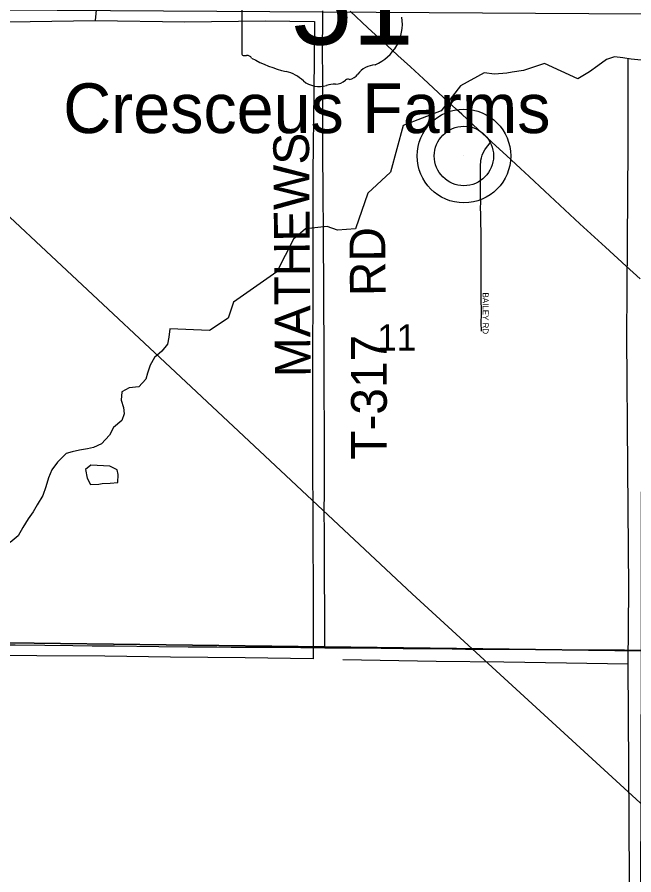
# Model space of a CAD drawing. Extents: x 1443599 to 1910620, y 1028088 to 1361369.
# Drawn here: x 1707340 to 1712516, y 1301291 to 1308486 of the extents above; entities that cross this region are included whole.
import ezdxf

# ---------------------------------------------------------------- set-up
doc = ezdxf.new("R2010")
doc.units = 0
for name, color, linetype in [('GM_X_Minor_Lake', 7, 'Continuous'), ('GM_X_Minor_River', 7, 'Continuous'), ('GM_X_Rail_Line', 7, 'Continuous'), ('GM_X_Section', 7, 'Continuous'), ('GM_X_Section_Text', 7, 'Continuous'), ('GM_X_State_Route', 7, 'Continuous'), ('GM_X_State_Shield', 7, 'Continuous'), ('GM_X_Township_Road', 7, 'Continuous'), ('GM_X_Township_Road_Text', 7, 'Continuous'), ('GM_X_Township_Subdivision', 7, 'Continuous'), ('GM_X_Township_Subdivision_Text', 7, 'Continuous'), ('GM_X_Unincorporated', 7, 'Continuous'), ('GM_X_Unincorporated_Location', 7, 'Continuous'), ('GM_X_Unincorporated_Text', 7, 'Continuous')]:
    doc.layers.add(name, color=color, linetype=linetype)

msp = doc.modelspace()

# ---------------------------------------------------------------- linework, layer by layer
at = {"layer": 'GM_X_Minor_Lake'}
msp.add_line((1708025.6, 1304569.2), (1708053.6, 1304575.1), dxfattribs=at)
msp.add_lwpolyline([(1708053.6, 1304575.1), (1708121.5, 1304576.6), (1708183.5, 1304582.2), (1708187.9, 1304648.3), (1708180.2, 1304688.4), (1708118.5, 1304718.9), (1707956.8, 1304728), (1707912.6, 1304690.2), (1707928.1, 1304618), (1707955.7, 1304565.7), (1708025.6, 1304569.2)], dxfattribs=at)
at = {"layer": 'GM_X_Minor_River'}
for points in [[(1708004.6, 1308574.9), (1707994.7, 1308458.8)], [(1713422.4, 1308491.6), (1713415.6, 1308439.6), (1713382.6, 1308376), (1713314, 1308335), (1713245.2, 1308278.1), (1713182.7, 1308241), (1713116.2, 1308202), (1713058, 1308186.9), (1713003.7, 1308163.7), (1712945.4, 1308138.6), (1712881.2, 1308119.6), (1712805.3, 1308122.9), (1712753.4, 1308123.7), (1712681.5, 1308122.8), (1712611.6, 1308124), (1712547.7, 1308127), (1712493.9, 1308131.9), (1712422.1, 1308143.1), (1712352.4, 1308152.2), (1712286.1, 1308129.2), (1712213.4, 1308078.3), (1712144.7, 1308027.3), (1712045.8, 1307968.8)], [(1707265.1, 1308298.3), (1707267.5, 1308446.6), (1707994.7, 1308458.8), (1708747.6, 1308446.7), (1709420.9, 1308453.9), (1709834.3, 1308449.2), (1709830.9, 1307858.3), (1709822.2, 1307181.3), (1709820.8, 1306714.5), (1709820.9, 1306211.6), (1709819.2, 1305602.6), (1709819.3, 1304845.2), (1709820.9, 1304184), (1709823.9, 1303614.9), (1709823.8, 1303104), (1709252.7, 1303111.2), (1708625.6, 1303117.3), (1708074.4, 1303126.2), (1707505.1, 1303127.4), (1707239.5, 1303131.7), (1707141, 1303219.4)], [(1712466, 1308136.2), (1712464.3, 1307397.1), (1712459.6, 1306595.8), (1712453.1, 1305802.5), (1712461.7, 1304706.4), (1712469.7, 1303690.5), (1712465.8, 1303059.4), (1712473.3, 1301756.8), (1712480.3, 1300676.6)], [(1712045.8, 1307968.8), (1711766.2, 1308095.5), (1711589.5, 1308038.3), (1711493.4, 1308023.8), (1711449.3, 1308014.5), (1711345.4, 1308008.1), (1711259.6, 1308017.6), (1711062.1, 1307908.5), (1710899, 1307698.8), (1710579.5, 1307577.7), (1710473.4, 1307184.8), (1710282.9, 1307009.6), (1710180.3, 1306708.7), (1710028.3, 1306699.1), (1709940.9, 1306730.6), (1709760.9, 1306711.4), (1709659.6, 1306622.9), (1709519.4, 1306348.7), (1709155.9, 1306094.1), (1709109.8, 1305960.6), (1708954.4, 1305856.9), (1708621, 1305872.3)], [(1708621, 1305872.3), (1708611.9, 1305802.4), (1708601, 1305742.4), (1708554.1, 1305683.1), (1708491.4, 1305630), (1708456.4, 1305566.5), (1708433.4, 1305500.7), (1708420.6, 1305448.8), (1708361.6, 1305383.7), (1708279.6, 1305375)], [(1708279.6, 1305375), (1708217.2, 1305343.9), (1708214, 1305271.8), (1708231.1, 1305211.5), (1708238.2, 1305157.3), (1708219.4, 1305103.5), (1708148.5, 1305042.5), (1708115.5, 1304978.9), (1708048.5, 1304905.9), (1707980.1, 1304874.9), (1707930, 1304865.7), (1707863.9, 1304852.8), (1707801.7, 1304839.7), (1707751.6, 1304824.5), (1707678.5, 1304753.6), (1707629.6, 1304688.2), (1707602.5, 1304620.6), (1707581.4, 1304546.8), (1707556.3, 1304473), (1707507.1, 1304393.7), (1707474.2, 1304336.1), (1707433.3, 1304276.7), (1707386.2, 1304205.3), (1707347.2, 1304133.8), (1707280.4, 1304078.8)], [(1712465.8, 1303059.4), (1711950.6, 1303067.7), (1711423.4, 1303076.2), (1710856.2, 1303081.3), (1710073.4, 1303096)]]:
    msp.add_lwpolyline(points, dxfattribs=at)
at = {"layer": 'GM_X_Rail_Line'}
msp.add_lwpolyline([(1696744.3, 1316617.1), (1698385.1, 1315090.2), (1701154.9, 1312492.5), (1703396, 1310407.2), (1704083.6, 1309768.9), (1706188.7, 1307823.9), (1708668.6, 1305506.3), (1710656.1, 1303646.9), (1712569.5, 1301894.9), (1713874.3, 1300693.4), (1714236.6, 1300385.6)], dxfattribs=at)
at = {"layer": 'GM_X_Section'}
for points in [[(1707230.9, 1308545.8), (1712581.9, 1308512.5), (1712576.7, 1303171.3), (1707262.2, 1303236.3)], [(1707262.2, 1303236.3), (1712576.7, 1303171.3), (1712561.7, 1297844.2), (1707289, 1297884.8)]]:
    msp.add_lwpolyline(points, close=True, dxfattribs=at)
at = {"layer": 'GM_X_State_Route'}
msp.add_lwpolyline([(1712567.8, 1306290.1), (1712452.2, 1306395.9), (1712278.5, 1306556.2), (1712062.8, 1306753.3), (1711769.8, 1307026.6), (1711637, 1307148.8), (1711564.5, 1307215.5), (1711446.3, 1307324.6), (1711327.7, 1307433.4), (1711318.9, 1307441.8), (1711210.2, 1307543.2), (1711070.7, 1307672.8), (1711026.5, 1307711.9), (1710915.5, 1307814.2), (1710749.5, 1307968.4), (1710641.1, 1308068.8), (1710534.1, 1308165.1), (1710485.1, 1308211.9), (1710379.5, 1308310), (1710284.2, 1308395.8), (1710135.9, 1308534.5)], dxfattribs=at)
at = {"layer": 'GM_X_State_Shield'}
msp.add_line((1709224.5, 1309238), (1709224.5, 1308181.3), dxfattribs=at)
for centre, radius, start, end in [((1710203.5, 1308428), 369.3, 292.30889, 8.98584), ((1709240.6, 1308179), 16.3, 171.95839, 258.30661), ((1709243.1, 1308287.1), 124.2, 267.33899, 280.60386), ((1709268.5, 1308120.4), 44.8, 29.74838, 93.27175), ((1709833.8, 1309069.7), 1066.1, 240.41292, 257.1985), ((1710359.2, 1307884.7), 202.2, 94.40312, 142.57675), ((1709515.9, 1307706.6), 333.6, 47.18416, 75.83597), ((1710103, 1308078.9), 119.3, 282.87319, 323.27711), ((1709876.7, 1308115.1), 211.7, 230.70037, 286.29184), ((1709999, 1307749.8), 173.9, 85.69512, 111.20995), ((1710014.5, 1308036), 112.8, 268.77702, 315.54927), ((1710116.5, 1307933.7), 31.8, 65.75173, 132.64842)]:
    msp.add_arc(centre, radius, start, end, dxfattribs=at)
at = {"layer": 'GM_X_Township_Road'}
for points in [[(1709923.1, 1303196.3), (1709923.1, 1303237.4), (1709923.2, 1303516.4), (1709920, 1303772.5), (1709918.5, 1303959.6), (1709918.1, 1304209.1), (1709917.7, 1304287.9), (1709920.3, 1304553.6), (1709919, 1304701.3), (1709918.2, 1304937.7), (1709918.1, 1305131.4), (1709917.3, 1305246.3), (1709917.8, 1305479.4), (1709917.7, 1305554.9), (1709915.7, 1305830.7), (1709914.6, 1305975.2), (1709913.6, 1306132.8), (1709913.2, 1306336.3), (1709911.9, 1306507), (1709910.5, 1306779.5), (1709909.5, 1306914.1), (1709908.3, 1307035.5), (1709907.2, 1307130.8), (1709906.5, 1307239.1), (1709905.9, 1307482.1), (1709904.1, 1307695.4), (1709904.1, 1308036.9), (1709903.9, 1308138.7), (1709904, 1308538.7)], [(1707262.6, 1303221.4), (1707321.9, 1303221.3), (1707571.3, 1303217.6), (1707807.6, 1303214.7), (1707968.5, 1303212.6), (1708155.7, 1303211.3), (1708529.9, 1303207.7), (1708776.1, 1303204.2), (1708864.8, 1303204.5), (1708966.5, 1303204.4), (1709015.7, 1303204), (1709137.2, 1303201.9), (1709196.3, 1303201.6), (1709324.4, 1303201.7), (1709475.4, 1303201.5), (1709721.6, 1303198.7), (1709923.1, 1303196.3)], [(1709923.1, 1303196.3), (1709941.5, 1303196.1), (1710210.8, 1303194), (1710578.4, 1303190.9), (1710992.1, 1303186.9), (1711103.7, 1303185.3), (1711152.9, 1303184.7), (1711198.8, 1303184.8), (1711248.1, 1303184.9), (1711297.2, 1303184.9), (1711461.4, 1303184.3), (1711533.6, 1303183.9), (1711566.4, 1303183.8), (1711609, 1303183.5), (1711996.4, 1303178.4), (1712111.4, 1303178.9), (1712219.7, 1303178.4), (1712438.1, 1303177.5), (1712478.4, 1303176.9), (1712571.8, 1303175.5)]]:
    msp.add_lwpolyline(points, dxfattribs=at)
at = {"layer": 'GM_X_Township_Subdivision'}
msp.add_lwpolyline([(1711236.1, 1305851.9), (1711235.4, 1305923.8), (1711236.2, 1305992.6), (1711233.9, 1306151.7), (1711235.3, 1306216.7), (1711235.3, 1306263.7), (1711234.6, 1306294.3), (1711234.9, 1306328.8), (1711233.7, 1306420.6), (1711233.8, 1306478.5), (1711233.9, 1306533.8), (1711235.5, 1306599.1), (1711235.2, 1306632.4), (1711234.5, 1306662.4), (1711233.8, 1306706), (1711232.3, 1306738.9), (1711232.4, 1306756.8), (1711230.5, 1306809.2), (1711230.9, 1306828.5), (1711229.8, 1306890.6), (1711230.5, 1306925.8), (1711229.5, 1306985.6), (1711228.7, 1307028.4), (1711228.7, 1307077.5), (1711228.8, 1307126.4), (1711229.1, 1307171.8), (1711228.8, 1307201.9), (1711229.7, 1307244.8), (1711231, 1307274.2), (1711232.3, 1307287.1), (1711236.6, 1307306.3), (1711243.9, 1307327.8), (1711254, 1307351.8), (1711264.8, 1307372.1), (1711277.6, 1307391.2), (1711290, 1307406.4), (1711318.9, 1307441.8)], dxfattribs=at)
at = {"layer": 'GM_X_Unincorporated'}
for radius in [392.8, 249]:
    msp.add_circle((1711089.3, 1307321), radius, dxfattribs=at)
at = {"layer": 'GM_X_Unincorporated_Location'}
msp.add_line((1711089.3, 1307321), (1711089.3, 1307321), dxfattribs=at)

# ---------------------------------------------------------------- texts
at = {"layer": 'GM_X_Section_Text'}
msp.add_text('11', height=221, rotation=0.00001, dxfattribs=at).set_placement((1710361.5, 1305687.9))
at = {"layer": 'GM_X_State_Shield'}
msp.add_text('51', height=696.1, dxfattribs=at).set_placement((1709634, 1308255.9))
at = {"layer": 'GM_X_Township_Road_Text'}
for s, rotation, p in [('MATHEWS', 90.40774, (1709803.5, 1305466.7)), ('RD', 90.49501, (1710432.8, 1306146.7)), ('T-317', 90, (1710442.2, 1304772.4))]:
    msp.add_text(s, height=300, rotation=rotation, dxfattribs=at).set_placement(p)
at = {"layer": 'GM_X_Township_Subdivision_Text'}
msp.add_text('BAILEY RD', height=50, rotation=270, dxfattribs=at).set_placement((1711245.9, 1306176))
at = {"layer": 'GM_X_Unincorporated_Text'}
msp.add_text('Cresceus Farms', height=417, rotation=0.00001, dxfattribs=at).set_placement((1707725.9, 1307513.3))

doc.saveas('drawing.dxf')
